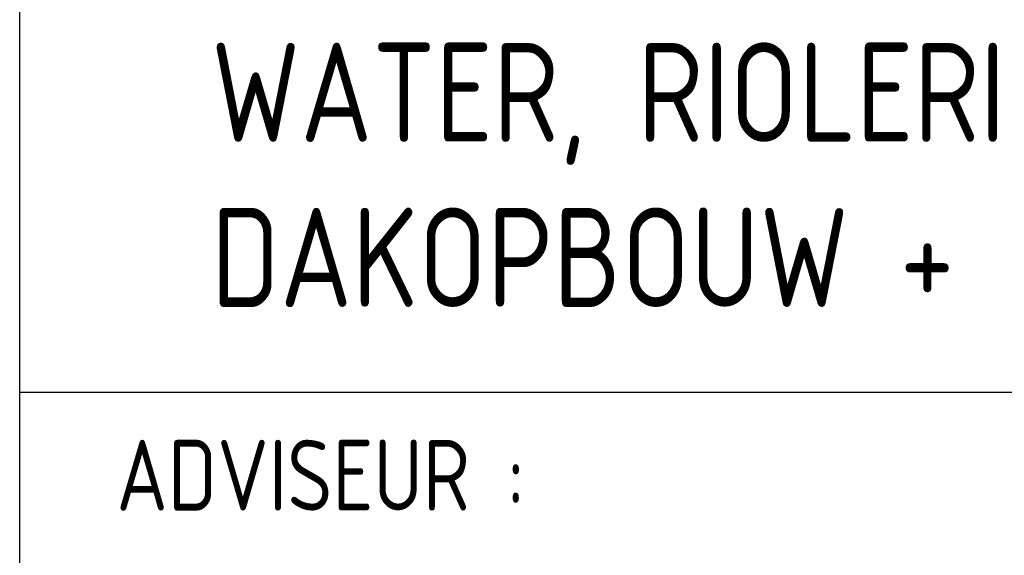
# Model space of a CAD drawing. Extents: x -156717 to 425753, y -51191 to 363295.
# Tile 334 of 502: x 53293 to 55031, y 173315 to 174261. Entities that reach past the tile are written whole.
import ezdxf

# ---------------------------------------------------------------- set-up
doc = ezdxf.new("R2010")
doc.units = 0
doc.header["$LTSCALE"] = 50
doc.layers.get('0').update_dxf_attribs({"linetype": 'CONTINUOUS'})
doc.layers.add('KADER', color=7, linetype='CONTINUOUS')
doc.styles.add('ISO25', font='ISO', dxfattribs={"width": 0.9})
doc.styles.add('ISO35', font='ISO', dxfattribs={"width": 0.9})

# ---------------------------------------------------------------- blocks, each defined once
blk = doc.blocks.new('SNARF')
at = {"color": 2, "linetype": 'Continuous', "style": 'ISO25', "width": 0.9}
blk.add_text('ADVISEUR :', height=250, dxfattribs=at).set_placement((-10640.9, 2084))

msp = doc.modelspace()

# ---------------------------------------------------------------- linework, layer by layer
at = {"layer": 'KADER', "color": 4}
for p, q in [((53292.6673, 172352.17864), (53292.6673, 176102.17864)), ((53292.6673, 173603.17659), (58791.78987, 173603.17659))]:
    msp.add_line(p, q, dxfattribs=at)

# ---------------------------------------------------------------- block references
at = {"layer": 'KADER', "linetype": 'Continuous', "xscale": 0.5, "yscale": 0.5, "zscale": 0.5}
msp.add_blockref('SNARF', (58783.84983, 172352.17864), dxfattribs=at)

# ---------------------------------------------------------------- texts
at = {"layer": 'KADER', "color": 3, "linetype": 'Continuous', "style": 'ISO35', "width": 0.9}
for s, p in [('WATER, RIOLERING EN HWA', (53630.48043, 174045.45449)), ('DAKOPBOUW + DAK', (53630.48043, 173753.78782))]:
    msp.add_text(s, height=175, dxfattribs=at).set_placement(p)

doc.saveas('drawing.dxf')
